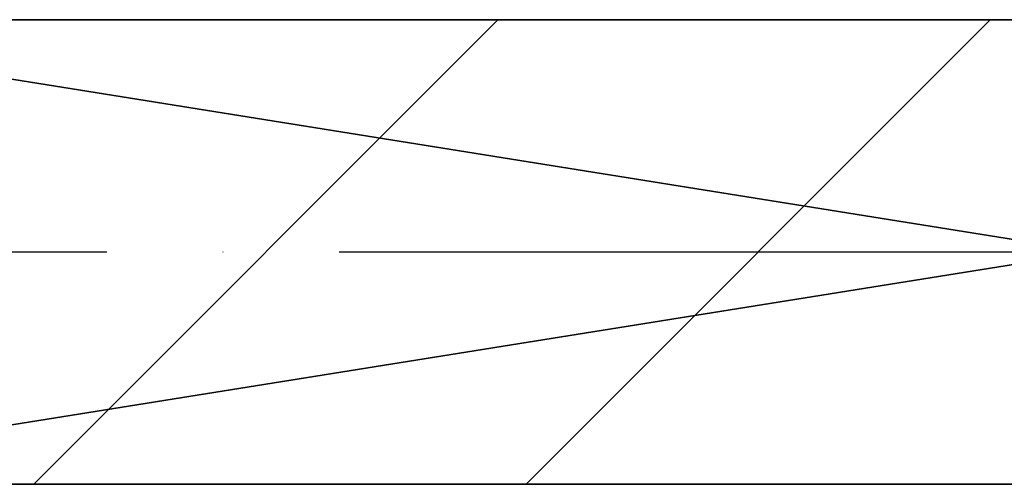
# Model space of a CAD drawing. Header units: millimetres. Extents: x 40580 to 559114, y -343730 to 81020.
# Tile 623 of 656: x 496776 to 497201, y -72064 to -71864. Entities that reach past the tile are written whole.
import ezdxf

# ---------------------------------------------------------------- set-up
doc = ezdxf.new("R2010")
doc.units = ezdxf.units.MM
doc.linetypes.add('______11', pattern=[500, 400, -50, 0, -50])
doc.linetypes.add('______5', pattern=[1100, 800, -100, 100, -100])
doc.layers.add('_____________1', color=7, linetype='Continuous')
doc.layers.add('___________________', color=253, linetype='______5')

msp = doc.modelspace()

# ---------------------------------------------------------------- linework, layer by layer
at = {"layer": '_____________1', "color": 253, "linetype": '______5'}
msp.add_line((496782.5, -72063.76), (496982.5, -71863.76), dxfattribs=at)
at = {"layer": '_____________1', "color": 253, "linetype": '______11'}
msp.add_line((496994.63, -72063.76), (497194.63, -71863.76), dxfattribs=at)
at = {"layer": '___________________', "color": 253, "linetype": '______11'}
msp.add_line((492413.23, -71963.76), (510313.23, -71963.76), dxfattribs=at)
msp.add_line((492413.23, -71963.76), (510313.23, -71963.76), dxfattribs=at)

# ---------------------------------------------------------------- meshes
at = {"layer": '_____________1', "color": 7, "linetype": 'Continuous'}
mesh = msp.add_polyface(dxfattribs=at)
corners = [(497863.23, -71863.76, -3800), (496613.23, -71863.76, -3800), (496613.23, -71863.76, -350), (497863.23, -71863.76, -350)]
mesh.append_faces([[corners[k] for k in face] for face in [(1, 2, 0)]], dxfattribs={"vtx1": -1, "color": 7})
mesh.append_faces([[corners[k] for k in face] for face in [(2, 3, 0)]], dxfattribs={"vtx2": -1, "color": 7})
mesh = msp.add_polyface(dxfattribs=at)
corners = [(496613.23, -71863.76, -350), (496613.23, -72063.76, -350), (497863.23, -72063.76, -350), (497863.23, -71863.76, -350)]
mesh.append_faces([[corners[k] for k in face] for face in [(1, 2, 0)]], dxfattribs={"vtx1": -1, "color": 7})
mesh.append_faces([[corners[k] for k in face] for face in [(2, 3, 0)]], dxfattribs={"vtx2": -1, "color": 7})
mesh = msp.add_polyface(dxfattribs=at)
corners = [(496613.23, -72063.76, -3800), (496613.23, -71863.76, -3800), (497863.23, -71863.76, -3800), (497863.23, -72063.76, -3800)]
mesh.append_faces([[corners[k] for k in face] for face in [(1, 2, 0)]], dxfattribs={"vtx1": -1, "color": 7})
mesh.append_faces([[corners[k] for k in face] for face in [(2, 3, 0)]], dxfattribs={"vtx2": -1, "color": 7})
mesh = msp.add_polyface(dxfattribs=at)
corners = [(496613.23, -72063.76, -3800), (497863.23, -72063.76, -3800), (497863.23, -72063.76, -350), (496613.23, -72063.76, -350)]
mesh.append_faces([[corners[k] for k in face] for face in [(1, 2, 0)]], dxfattribs={"vtx1": -1, "color": 7})
mesh.append_faces([[corners[k] for k in face] for face in [(2, 3, 0)]], dxfattribs={"vtx2": -1, "color": 7})

doc.saveas('drawing.dxf')
